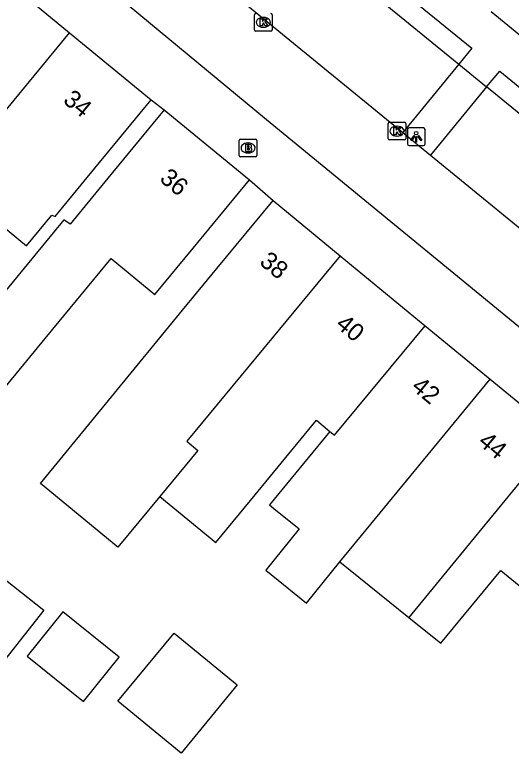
# Model space of a CAD drawing. Extents: x 160158 to 160921, y 381517 to 382041.
# Drawn here: x 160425.22 to 160453.26, y 381815.33 to 381857.06 of the extents above; entities that cross this region are included whole.
import ezdxf

# ---------------------------------------------------------------- set-up
doc = ezdxf.new("R2010")
doc.units = 0
for name, color, linetype in [('IMGEO_Brandkraan', 7, 'Continuous'), ('IMGEO_Kolk', 7, 'Continuous'), ('IMGEO_Lichtpunt', 7, 'Continuous'), ('IMGEO_Pand', 7, 'Continuous'), ('IMGEO_Pand_nummerreeks', 7, 'Continuous'), ('IMGEO_Parkeervlak_open', 7, 'Continuous'), ('IMGEO_Rijbaan_lokaal_open', 7, 'Continuous'), ('IMGEO_Voetpad_open', 7, 'Continuous')]:
    doc.layers.add(name, color=color, linetype=linetype)

msp = doc.modelspace()

# ---------------------------------------------------------------- linework, layer by layer
at = {"layer": 'IMGEO_Brandkraan'}
for p, q in [((160437.9, 381849.106), (160437.9, 381849.958)), ((160437.975, 381850.032), (160438.827, 381850.032)), ((160438.901, 381849.958), (160438.901, 381849.106)), ((160438.388, 381849.812), (160438.413, 381849.812)), ((160438.411, 381849.252), (160438.386, 381849.252)), ((160438.827, 381849.032), (160437.975, 381849.032))]:
    msp.add_line(p, q, dxfattribs=at)
for points in [[(160437.9, 381849.106), (160437.9, 381849.958)], [(160437.975, 381850.032), (160438.827, 381850.032)], [(160438.901, 381849.958), (160438.901, 381849.106)], [(160438.248, 381849.732), (160438.248, 381849.332), (160438.461, 381849.332)], [(160438.479, 381849.732), (160438.248, 381849.732)], [(160438.427, 381849.651), (160438.373, 381849.651), (160438.373, 381849.575)], [(160438.373, 381849.575), (160438.426, 381849.575)], [(160438.435, 381849.499), (160438.373, 381849.499), (160438.373, 381849.418)], [(160438.373, 381849.418), (160438.435, 381849.418)], [(160438.827, 381849.032), (160437.975, 381849.032)]]:
    msp.add_lwpolyline(points, dxfattribs=at)
for centre, radius, start, end in [((160437.977, 381849.956), 0.0765, 91.552, 178.448), ((160437.977, 381849.956), 0.0765, 91.552, 178.448), ((160438.825, 381849.956), 0.0765, 1.552, 88.448), ((160438.825, 381849.956), 0.0765, 1.552, 88.448), ((160438.428, 381849.613), 0.0379, 267.8285, 90.9355), ((160438.483, 381849.587), 0.145, 59.4692, 91.5367), ((160438.508, 381849.634), 0.0922, 285.5137, 58.1501), ((160438.513, 381849.442), 0.105, 301.3115, 78.989), ((160438.436, 381849.458), 0.0404, 269.8759, 90.5077), ((160438.467, 381849.583), 0.251, 268.6676, 293.5347), ((160437.977, 381849.108), 0.0765, 181.552, 268.448), ((160437.977, 381849.108), 0.0765, 181.552, 268.448), ((160438.825, 381849.108), 0.0765, 271.552, 358.448), ((160438.825, 381849.108), 0.0765, 271.552, 358.448)]:
    msp.add_arc(centre, radius, start, end, dxfattribs=at)
for centre, major_axis, ratio, start_param, end_param in [((160438.387, 381849.532), (-0.387, 0.002), 0.722429, 4.712389, 7.853982), ((160438.412, 381849.532), (-0.39, 0.002), 0.717154, 1.570796, 4.712389)]:
    msp.add_ellipse(centre, major_axis=major_axis, ratio=ratio, start_param=start_param, end_param=end_param, dxfattribs=at)
at = {"layer": 'IMGEO_Kolk'}
for p, q in [((160438.761, 381856.205), (160438.761, 381857.057)), ((160439.762, 381857.057), (160439.762, 381856.205)), ((160439.249, 381856.911), (160439.274, 381856.911)), ((160439.272, 381856.351), (160439.247, 381856.351)), ((160439.688, 381856.131), (160438.836, 381856.131)), ((160446.312, 381850.056), (160446.312, 381850.908)), ((160446.387, 381850.982), (160447.239, 381850.982)), ((160447.313, 381850.908), (160447.313, 381850.056)), ((160446.8, 381850.762), (160446.825, 381850.762)), ((160447.239, 381849.982), (160446.387, 381849.982)), ((160446.823, 381850.202), (160446.798, 381850.202))]:
    msp.add_line(p, q, dxfattribs=at)
for points in [[(160438.761, 381856.205), (160438.761, 381857.057)], [(160439.762, 381857.057), (160439.762, 381856.205)], [(160439.082, 381856.831), (160439.205, 381856.831), (160439.205, 381856.68), (160439.335, 381856.831), (160439.499, 381856.831), (160439.353, 381856.68), (160439.506, 381856.431), (160439.354, 381856.431), (160439.269, 381856.595), (160439.205, 381856.528), (160439.205, 381856.431), (160439.082, 381856.431), (160439.082, 381856.831)], [(160439.688, 381856.131), (160438.836, 381856.131)], [(160446.312, 381850.056), (160446.312, 381850.908)], [(160446.387, 381850.982), (160447.239, 381850.982)], [(160447.313, 381850.908), (160447.313, 381850.056)], [(160446.633, 381850.682), (160446.756, 381850.682), (160446.756, 381850.531), (160446.886, 381850.682), (160447.05, 381850.682), (160446.904, 381850.531), (160447.057, 381850.282), (160446.905, 381850.282), (160446.82, 381850.446), (160446.756, 381850.379), (160446.756, 381850.282), (160446.633, 381850.282), (160446.633, 381850.682)], [(160447.239, 381849.982), (160446.387, 381849.982)]]:
    msp.add_lwpolyline(points, dxfattribs=at)
for centre, start, end in [((160438.838, 381857.055), 91.552, 178.448), ((160438.838, 381857.055), 91.552, 178.448), ((160439.686, 381857.055), 1.552, 88.448), ((160439.686, 381857.055), 1.552, 88.448), ((160438.838, 381856.207), 181.552, 268.448), ((160438.838, 381856.207), 181.552, 268.448), ((160439.686, 381856.207), 271.552, 358.448), ((160439.686, 381856.207), 271.552, 358.448), ((160446.389, 381850.906), 91.552, 178.448), ((160446.389, 381850.906), 91.552, 178.448), ((160447.237, 381850.906), 1.552, 88.448), ((160447.237, 381850.906), 1.552, 88.448), ((160446.389, 381850.058), 181.552, 268.448), ((160446.389, 381850.058), 181.552, 268.448), ((160447.237, 381850.058), 271.552, 358.448), ((160447.237, 381850.058), 271.552, 358.448)]:
    msp.add_arc(centre, 0.0765, start, end, dxfattribs=at)
for centre, major_axis, ratio, start_param, end_param in [((160439.248, 381856.631), (-0.387, 0.002), 0.722429, 4.712389, 7.853982), ((160439.273, 381856.631), (-0.39, 0.002), 0.717154, 1.570796, 4.712389), ((160446.799, 381850.482), (-0.387, 0.002), 0.722429, 4.712389, 7.853982), ((160446.824, 381850.482), (-0.39, 0.002), 0.717154, 1.570796, 4.712389)]:
    msp.add_ellipse(centre, major_axis=major_axis, ratio=ratio, start_param=start_param, end_param=end_param, dxfattribs=at)
at = {"layer": 'IMGEO_Lichtpunt'}
for p, q in [((160447.398, 381850.567), (160447.398, 381849.76)), ((160447.398, 381850.567), (160447.398, 381849.76)), ((160448.3, 381850.662), (160447.492, 381850.662)), ((160448.3, 381850.662), (160447.492, 381850.662)), ((160448.394, 381849.76), (160448.394, 381850.567)), ((160448.394, 381849.76), (160448.394, 381850.567)), ((160447.492, 381849.666), (160448.3, 381849.666)), ((160447.492, 381849.666), (160448.3, 381849.666))]:
    msp.add_line(p, q, dxfattribs=at)
for points in [[(160447.772, 381850.231), (160447.811, 381850.203), (160447.623, 381849.941), (160447.585, 381849.968), (160447.772, 381850.231)], [(160447.874, 381850.183), (160447.921, 381850.183), (160447.921, 381849.861), (160447.874, 381849.861), (160447.874, 381850.183)], [(160447.984, 381850.203), (160448.022, 381850.23), (160448.209, 381849.968), (160448.17, 381849.94), (160447.984, 381850.203)]]:
    msp.add_lwpolyline(points, dxfattribs=at)
msp.add_circle((160447.897, 381850.365), 0.0994, dxfattribs=at)
for centre, start, end in [((160447.492, 381850.567), 90, 180), ((160447.492, 381850.567), 90, 180), ((160448.3, 381850.567), 0, 90), ((160448.3, 381850.567), 0, 90), ((160447.492, 381849.76), 180, 270), ((160447.492, 381849.76), 180, 270), ((160448.3, 381849.76), 270, 0), ((160448.3, 381849.76), 270, 360)]:
    msp.add_arc(centre, 0.0946, start, end, dxfattribs=at)
at = {"layer": 'IMGEO_Pand'}
for points in [[(160423.698, 381859.838), (160428.309, 381856.04)], [(160456.095, 381853.967), (160452.138, 381857.227)], [(160417.805, 381843.643), (160418.778, 381844.786), (160419.088, 381845.146), (160422.73, 381849.268), (160428.309, 381856.04)], [(160428.309, 381856.04), (160432.919, 381852.243)], [(160417.805, 381843.643), (160415.348, 381840.755), (160417.514, 381838.971), (160420.879, 381843.056), (160423.363, 381846.072), (160425.881, 381843.998), (160427.305, 381845.727), (160427.494, 381845.657), (160429.741, 381848.384), (160432.919, 381852.243)], [(160433.663, 381851.686), (160430.485, 381847.827), (160428.343, 381845.231), (160427.993, 381845.473), (160424.708, 381841.484), (160420.284, 381836.112), (160422.952, 381833.915), (160427.377, 381839.286), (160430.673, 381843.287), (160433.124, 381841.258), (160435.291, 381843.868), (160438.469, 381847.727)], [(160433.663, 381851.686), (160438.469, 381847.727)], [(160433.408, 381829.834), (160431.044, 381826.971), (160426.678, 381830.568), (160434.7, 381840.359), (160436.628, 381842.712), (160439.806, 381846.571)], [(160439.806, 381846.571), (160443.609, 381843.437)], [(160443.609, 381843.437), (160434.93, 381832.96), (160435.561, 381832.441), (160433.408, 381829.834)], [(160443.609, 381843.437), (160448.406, 381839.488)], [(160443.023, 381833.517), (160443.287, 381833.299), (160448.406, 381839.488)], [(160448.406, 381839.488), (160452.077, 381836.463)], [(160443.582, 381826.149), (160452.077, 381836.463)], [(160452.077, 381836.463), (160455.926, 381833.293)], [(160433.408, 381829.834), (160436.572, 381827.228), (160438.531, 381829.605), (160442.267, 381834.14), (160443.023, 381833.517)], [(160443.023, 381833.517), (160439.599, 381829.365), (160439.859, 381829.155), (160441.282, 381828.006), (160439.398, 381825.673), (160441.698, 381823.816), (160443.582, 381826.149)], [(160455.926, 381833.293), (160450.737, 381826.969), (160447.474, 381823.007)], [(160447.474, 381823.007), (160449.283, 381821.546), (160452.667, 381825.655), (160454.63, 381824.057), (160456.536, 381826.314), (160459.714, 381830.173)], [(160421.2, 381823.294), (160423.417, 381826.12), (160426.863, 381823.417), (160424.646, 381820.591), (160421.2, 381823.294)], [(160443.582, 381826.149), (160447.474, 381823.007)], [(160431.112, 381820.752), (160427.94, 381823.315), (160425.923, 381820.82), (160429.095, 381818.256), (160431.112, 381820.752)], [(160434.226, 381822.122), (160437.788, 381819.188), (160434.61, 381815.329), (160431.048, 381818.263), (160434.226, 381822.122)]]:
    msp.add_lwpolyline(points, dxfattribs=at)
at = {"layer": 'IMGEO_Parkeervlak_open'}
for points in [[(160442.582, 381860.578), (160450.302, 381854.26)], [(160459.954, 381846.377), (160451.861, 381852.989)]]:
    msp.add_lwpolyline(points, dxfattribs=at)
at = {"layer": 'IMGEO_Rijbaan_lokaal_open'}
for points in [[(160479.902, 381818.437), (160468.894, 381826.952), (160439.434, 381851.118), (160425.014, 381863.084), (160420.73, 381873.107)], [(160429.948, 381864.485), (160434.38, 381860.853), (160447.149, 381850.406)], [(160447.149, 381850.406), (160448.706, 381849.132)], [(160448.706, 381849.132), (160474.266, 381828.22)]]:
    msp.add_lwpolyline(points, dxfattribs=at)
at = {"layer": 'IMGEO_Voetpad_open'}
for points in [[(160442.582, 381860.578), (160443.307, 381861.473), (160451.047, 381855.17), (160450.302, 381854.26)], [(160450.302, 381854.26), (160447.149, 381850.406)], [(160450.302, 381854.26), (160451.861, 381852.989)], [(160451.861, 381852.989), (160452.613, 381853.874), (160460.677, 381847.27), (160459.954, 381846.377)], [(160451.861, 381852.989), (160448.706, 381849.132)], [(160432.919, 381852.243), (160433.663, 381851.686)], [(160438.469, 381847.727), (160439.806, 381846.571)]]:
    msp.add_lwpolyline(points, dxfattribs=at)

# ---------------------------------------------------------------- texts
at = {"layer": 'IMGEO_Pand_nummerreeks'}
for s, rotation, p in [('34', 320.5232, (160427.891, 381852.135)), ('36', 320.5196, (160433.343, 381847.7)), ('38', 320.5085, (160438.986, 381842.997)), ('40', 320.5347, (160443.287, 381839.454)), ('42', 320.5232, (160447.565, 381835.931)), ('44', 320.5221, (160451.337, 381832.824))]:
    msp.add_text(s, height=1, rotation=rotation, dxfattribs=at).set_placement(p)

doc.saveas('drawing.dxf')
